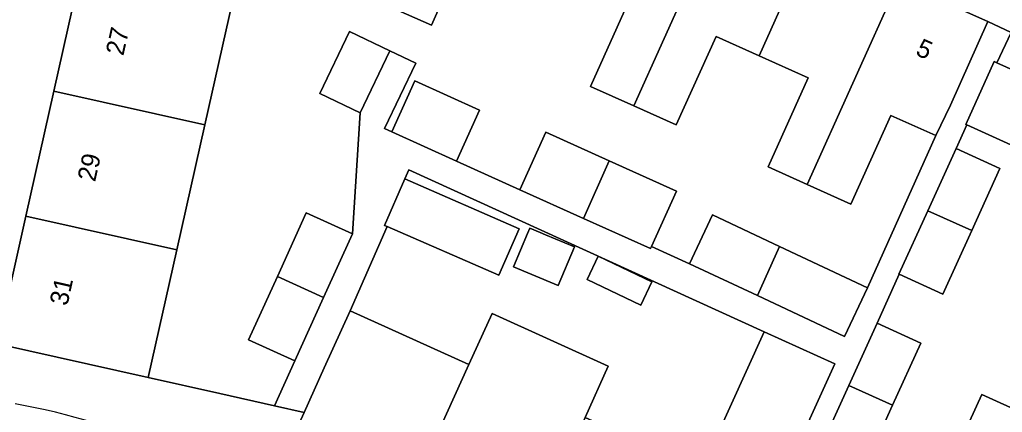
# Model space of a CAD drawing. Extents: x 161838 to 162344, y 381620 to 382160.
# Drawn here: x 162011.2 to 162064.8, y 381777.3 to 381798.8 of the extents above; entities that cross this region are included whole.
import ezdxf

# ---------------------------------------------------------------- set-up
doc = ezdxf.new("R2010")
doc.units = 0
for name, color, linetype in [('IMGEO_Erf', 7, 'Continuous'), ('IMGEO_Muur', 7, 'Continuous'), ('IMGEO_Pand', 7, 'Continuous'), ('IMGEO_Pand_nummerreeks', 7, 'Continuous'), ('IMGEO_Rijbaan_lokaal_open', 7, 'Continuous'), ('IMGEO_Voetpad_open', 7, 'Continuous')]:
    doc.layers.add(name, color=color, linetype=linetype)

msp = doc.modelspace()

# ---------------------------------------------------------------- linework, layer by layer
at = {"layer": 'IMGEO_Erf'}
for points in [[(162044.543, 381799.981), (162042.031, 381801.108), (162037.412, 381803.181), (162036.567, 381801.299), (162036.274, 381800.646), (162035.005, 381801.215), (162035.349, 381801.982), (162035.257, 381802.025), (162033.675, 381798.452), (162031.409, 381799.456), (162032.996, 381803.041), (162032.026, 381803.471), (162033.149, 381806.008), (162030.965, 381806.988), (162033.435, 381812.491), (162032.192, 381813.086), (162018.867, 381816.056), (162015.883, 381816.441), (162014.199, 381815.078), (162007.085, 381783.093)], [(162009.992, 381781.058), (162011.554, 381788.029), (162013.083, 381794.854), (162014.612, 381801.679)], [(162022.843, 381799.834), (162021.314, 381793.01), (162019.784, 381786.185), (162018.222, 381779.214), (162022.125, 381778.338), (162025.108, 381777.668), (162026.224, 381780.124), (162023.701, 381781.271), (162025.275, 381784.735), (162026.848, 381788.198), (162029.371, 381787.051), (162029.794, 381793.663), (162027.589, 381794.714), (162029.204, 381798.103), (162031.409, 381797.052), (162032.818, 381796.381), (162031.115, 381792.808), (162031.519, 381792.625), (162032.773, 381795.402), (162036.299, 381793.81), (162035.045, 381791.033), (162038.498, 381789.468), (162039.913, 381792.604), (162043.379, 381791.041), (162047.052, 381789.385), (162045.689, 381786.362), (162047.762, 381785.427), (162049.013, 381788.086), (162052.666, 381786.367), (162057.474, 381784.106), (162061.198, 381792.425), (162058.742, 381793.525), (162056.568, 381788.681), (162054.184, 381789.751), (162052.043, 381790.712), (162054.227, 381795.579), (162051.558, 381796.776), (162049.205, 381797.832), (162047.037, 381793.001), (162044.723, 381794.039), (162042.353, 381795.103), (162044.543, 381799.981)], [(162065.308, 381798.05), (162064.526, 381796.39), (162066.838, 381795.353)], [(162065.298, 381791.922), (162062.882, 381793.006), (162062.302, 381791.713), (162064.694, 381790.627), (162063.154, 381787.238), (162061.579, 381783.771), (162059.206, 381784.848), (162057.991, 381782.173), (162060.383, 381781.087), (162058.843, 381777.698), (162057.268, 381774.231)], [(162066.546, 381771.429), (162061.613, 381773.671), (162062.654, 381775.972), (162063.703, 381778.29), (162068.645, 381776.051)]]:
    msp.add_lwpolyline(points, dxfattribs=at)
for points in [[(162032.446, 381790.557), (162032.227, 381790.054), (162038.468, 381787.335), (162037.364, 381784.799), (162031.254, 381787.46), (162029.25, 381782.858), (162035.723, 381779.917), (162036.99, 381782.704), (162043.326, 381779.825), (162042.06, 381777.038), (162044.758, 381775.812), (162049.069, 381775.611), (162051.841, 381781.715)], [(162038.928, 381787.08), (162039.047, 381787.363), (162039.602, 381787.13), (162039.907, 381787.003), (162041.478, 381786.345), (162040.595, 381784.238), (162040.381, 381784.327), (162038.164, 381785.256)], [(162042.171, 381784.561), (162042.777, 381785.838), (162045.709, 381784.446), (162045.103, 381783.17)]]:
    msp.add_lwpolyline(points, close=True, dxfattribs=at)
at = {"layer": 'IMGEO_Muur'}
msp.add_lwpolyline([(162018.222, 381779.214), (162022.125, 381778.338)], dxfattribs=at)
at = {"layer": 'IMGEO_Pand'}
for points in [[(162044.723, 381794.039), (162049.678, 381805.089), (162044.799, 381807.279), (162042.031, 381801.108), (162044.543, 381799.981), (162042.353, 381795.103)], [(162044.723, 381794.039), (162047.037, 381793.001), (162049.205, 381797.832), (162051.558, 381796.776), (162054.346, 381802.995), (162049.678, 381805.089)], [(162032.996, 381803.041), (162031.409, 381799.456), (162033.675, 381798.452), (162035.257, 381802.025)], [(162059.156, 381800.836), (162054.346, 381802.995), (162051.558, 381796.776), (162054.227, 381795.579), (162052.043, 381790.712), (162054.184, 381789.751)], [(162021.314, 381793.01), (162022.843, 381799.834), (162014.612, 381801.679), (162013.083, 381794.854)], [(162059.156, 381800.836), (162054.184, 381789.751), (162056.568, 381788.681), (162058.742, 381793.525), (162061.198, 381792.425), (162061.993, 381794.084), (162064.04, 381798.645)], [(162029.204, 381798.103), (162027.589, 381794.714), (162029.794, 381793.663), (162031.409, 381797.052)], [(162066.838, 381795.353), (162064.526, 381796.39), (162064.374, 381796.458), (162062.834, 381793.027), (162062.882, 381793.006), (162065.298, 381791.922)], [(162035.045, 381791.033), (162036.299, 381793.81), (162032.773, 381795.402), (162031.519, 381792.625)], [(162021.314, 381793.01), (162013.083, 381794.854), (162011.554, 381788.029), (162019.784, 381786.185)], [(162043.379, 381791.041), (162039.913, 381792.604), (162038.498, 381789.468), (162041.972, 381787.903)], [(162063.154, 381787.238), (162064.694, 381790.627), (162062.302, 381791.713), (162060.761, 381788.321)], [(162047.052, 381789.385), (162043.379, 381791.041), (162041.972, 381787.903), (162045.639, 381786.251), (162045.689, 381786.362)], [(162032.227, 381790.054), (162031.122, 381787.517), (162031.254, 381787.46), (162037.364, 381784.799), (162038.468, 381787.335)], [(162011.554, 381788.029), (162009.992, 381781.058), (162018.222, 381779.214), (162019.784, 381786.185)], [(162027.798, 381783.588), (162029.371, 381787.051), (162026.848, 381788.198), (162025.275, 381784.735)], [(162052.666, 381786.367), (162049.013, 381788.086), (162047.762, 381785.427), (162051.464, 381783.686)], [(162063.154, 381787.238), (162060.761, 381788.321), (162059.187, 381784.857), (162059.206, 381784.848), (162061.579, 381783.771)], [(162038.928, 381787.08), (162038.164, 381785.256), (162040.381, 381784.327), (162040.595, 381784.238), (162041.478, 381786.345), (162039.907, 381787.003), (162039.602, 381787.13), (162039.047, 381787.363)], [(162052.666, 381786.367), (162051.464, 381783.686), (162056.223, 381781.447), (162057.474, 381784.106)], [(162042.171, 381784.561), (162045.103, 381783.17), (162045.709, 381784.446), (162042.777, 381785.838)], [(162027.798, 381783.588), (162025.275, 381784.735), (162023.701, 381781.271), (162026.224, 381780.124)], [(162032.236, 381772.242), (162035.723, 381779.917), (162029.25, 381782.858), (162027.831, 381779.736), (162026.727, 381777.305), (162025.763, 381775.183)], [(162032.236, 381772.242), (162038.572, 381769.363), (162042.06, 381777.038), (162043.326, 381779.825), (162036.99, 381782.704), (162035.723, 381779.917)], [(162056.45, 381778.782), (162058.843, 381777.698), (162060.383, 381781.087), (162057.991, 381782.173)], [(162051.841, 381781.715), (162049.069, 381775.611), (162044.758, 381775.812), (162042.06, 381777.038), (162038.572, 381769.363), (162045.047, 381766.421), (162047.129, 381771.003), (162050.655, 381769.401), (162050.853, 381769.311), (162055.694, 381779.965)], [(162058.843, 381777.698), (162056.45, 381778.782), (162054.374, 381774.212), (162054.405, 381774.198), (162056.766, 381773.126), (162057.268, 381774.231)], [(162075.797, 381775.863), (162069.789, 381778.584), (162068.645, 381776.051), (162063.703, 381778.29), (162062.654, 381775.972), (162073.603, 381771.013)]]:
    msp.add_lwpolyline(points, close=True, dxfattribs=at)
at = {"layer": 'IMGEO_Rijbaan_lokaal_open'}
msp.add_arc((162004.162, 381739.93), 38.455, 66.4256, 79.8199, dxfattribs=at)
at = {"layer": 'IMGEO_Voetpad_open'}
for points in [[(162015.301, 381820.362), (162014.199, 381815.078), (162015.883, 381816.441), (162018.867, 381816.056), (162032.192, 381813.086), (162033.435, 381812.491), (162037.141, 381810.829), (162036.685, 381809.812), (162038.546, 381809.108), (162040.714, 381808.135), (162041.079, 381808.948), (162044.799, 381807.279), (162049.678, 381805.089), (162054.346, 381802.995), (162059.156, 381800.836), (162064.04, 381798.645), (162065.308, 381798.05)], [(162054.374, 381774.212), (162056.45, 381778.782), (162057.991, 381782.173), (162059.206, 381784.848), (162059.187, 381784.857), (162060.761, 381788.321), (162062.302, 381791.713), (162062.882, 381793.006), (162062.834, 381793.027), (162064.374, 381796.458), (162064.526, 381796.39), (162065.308, 381798.05), (162064.04, 381798.645), (162061.993, 381794.084), (162061.198, 381792.425), (162057.474, 381784.106), (162056.223, 381781.447), (162051.464, 381783.686), (162047.762, 381785.427), (162045.689, 381786.362), (162045.639, 381786.251), (162041.972, 381787.903), (162038.498, 381789.468), (162035.045, 381791.033), (162031.519, 381792.625), (162031.115, 381792.808), (162032.818, 381796.381), (162031.409, 381797.052), (162029.794, 381793.663), (162029.371, 381787.051), (162027.798, 381783.588), (162026.224, 381780.124), (162025.108, 381777.668), (162026.727, 381777.305), (162027.831, 381779.736), (162029.25, 381782.858), (162031.254, 381787.46), (162031.122, 381787.517), (162032.227, 381790.054), (162032.446, 381790.557), (162051.841, 381781.715), (162055.694, 381779.965), (162050.853, 381769.311)], [(162074.49, 381753.282), (162068.219, 381756.057), (162068.579, 381756.936), (162067.446, 381757.401), (162067.371, 381757.236), (162065.115, 381758.257), (162064.835, 381757.639), (162061.101, 381759.332), (162056.054, 381761.616), (162050.052, 381764.333), (162049.942, 381764.37), (162048.674, 381764.793), (162048.513, 381764.865), (162045.047, 381766.421), (162038.572, 381769.363), (162032.236, 381772.242), (162025.763, 381775.183), (162026.727, 381777.305), (162025.108, 381777.668), (162022.125, 381778.338), (162018.222, 381779.214), (162009.992, 381781.058), (162007.821, 381781.474), (162004.221, 381782.086)]]:
    msp.add_lwpolyline(points, dxfattribs=at)
msp.add_arc((162004.162, 381739.93), 38.455, 66.4256, 79.8199, dxfattribs=at)

# ---------------------------------------------------------------- texts
at = {"layer": 'IMGEO_Pand_nummerreeks'}
for s, rotation, p in [('27', 77.3725, (162016.867, 381796.743)), ('5', 335.8334, (162060.041, 381796.844)), ('29', 77.3725, (162015.325, 381789.86)), ('31', 77.3725, (162013.808, 381783.087))]:
    msp.add_text(s, height=1, rotation=rotation, dxfattribs=at).set_placement(p)

doc.saveas('drawing.dxf')
